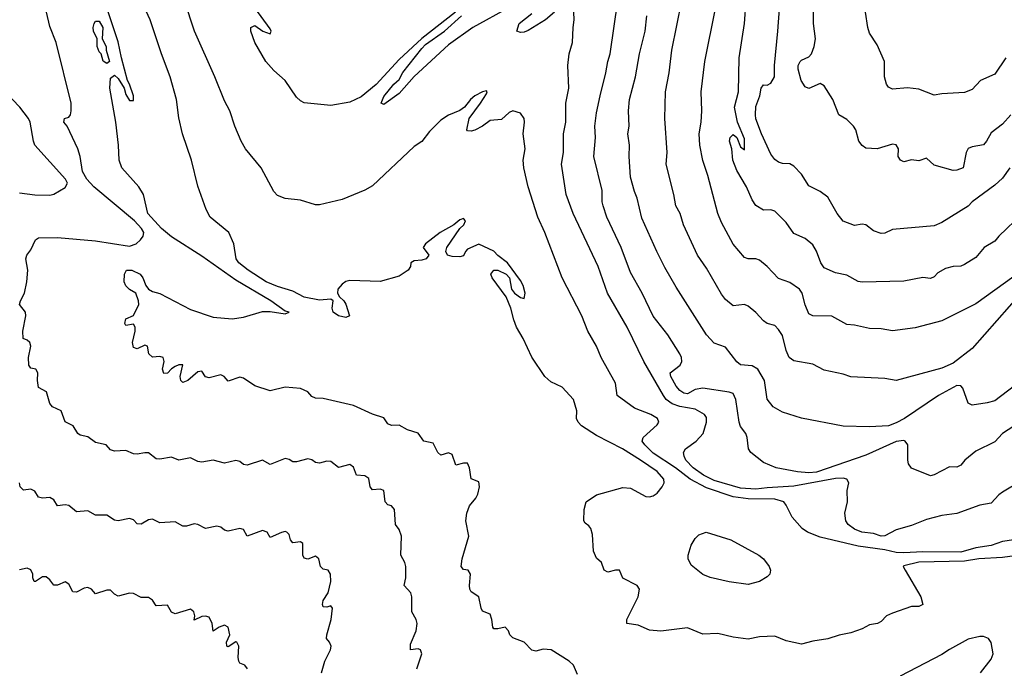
# Model space of a CAD drawing. Header units: metres. Extents: x -46681 to -43747, y -240911 to -237677.
# Tile 401 of 656: x -44111 to -43981, y -240500 to -240415. Entities that reach past the tile are written whole.
import ezdxf

# ---------------------------------------------------------------- set-up
doc = ezdxf.new("R2010")
doc.units = ezdxf.units.M
doc.layers.add('CONTOUR_INDEX', color=1, linetype='Continuous')
doc.layers.add('CONTOUR_INTER', color=3, linetype='Continuous')

msp = doc.modelspace()

# ---------------------------------------------------------------- linework, layer by layer
at = {"layer": 'CONTOUR_INDEX'}
for points, elevation in [([(-43980.48, -240427.02), (-43981.6, -240428.27), (-43983.1, -240429.41), (-43983.69, -240430.52), (-43984.1, -240431.01), (-43985.6, -240431.25), (-43986.1, -240431.47), (-43986.39, -240432.02), (-43986.76, -240434.02), (-43987.6, -240434.33), (-43988.1, -240434.38), (-43990.6, -240433.66), (-43991.6, -240432.74), (-43992.6, -240433.08), (-43993.6, -240432.97), (-43994.6, -240433.21), (-43995.03, -240433.02), (-43995.35, -240432.52), (-43995.29, -240431.52), (-43995.6, -240431), (-43996.1, -240430.91), (-43998.1, -240431.52), (-43999.6, -240431.41), (-44000.1, -240431.06), (-44000.53, -240430.52), (-44000.94, -240429.02), (-44001.21, -240428.52), (-44002.1, -240427.65), (-44003.17, -240427.02), (-44003.93, -240425.02), (-44005.1, -240423.2), (-44005.6, -240422.92), (-44007.1, -240423.56), (-44007.6, -240423.33), (-44008.14, -240422.52), (-44008.51, -240421.02), (-44008.52, -240420.52), (-44008.26, -240420.02), (-44008.1, -240419.83), (-44007.1, -240419.4), (-44006.77, -240419.02), (-44006.42, -240418.02), (-44006.25, -240417.02), (-44006.51, -240415.02), (-44006.47, -240410.02)], 95), ([(-44037.6, -240500.75), (-44038.11, -240499.52), (-44038.69, -240499.02), (-44041.07, -240497.52), (-44042.1, -240497.4), (-44043.1, -240497.69), (-44043.6, -240497.55), (-44044.6, -240496.51), (-44046.1, -240495.92), (-44046.51, -240495.52), (-44046.69, -240495.02), (-44047.1, -240494.52), (-44048.1, -240494.75), (-44048.6, -240494.73), (-44048.74, -240494.52), (-44048.86, -240493.52), (-44049.1, -240492.79), (-44050.1, -240492.43), (-44050.28, -240492.02), (-44050.57, -240490.52), (-44051.6, -240489.88), (-44051.77, -240489.52), (-44051.83, -240489.02), (-44051.67, -240487.52), (-44051.98, -240487.02), (-44052.6, -240486.92), (-44052.9, -240486.52), (-44052.79, -240485.52), (-44051.91, -240482.52), (-44052.29, -240480.52), (-44052.15, -240479.52), (-44051.83, -240478.52), (-44050.98, -240477.52), (-44050.73, -240477.02), (-44050.5, -240476.02), (-44050.6, -240475.4), (-44051.6, -240474.99), (-44051.83, -240473.52), (-44052.1, -240472.93), (-44052.6, -240472.92), (-44053.6, -240473.17), (-44054.1, -240471.78), (-44054.6, -240471.54), (-44055.6, -240471.85), (-44056.01, -240471.52), (-44056.6, -240470.28), (-44057.82, -240470.02), (-44058.6, -240468.98), (-44059.99, -240468.52), (-44061.1, -240467.9), (-44062.1, -240467.96), (-44062.6, -240467.75), (-44063.1, -240466.97), (-44064.6, -240466.46), (-44067.1, -240465.32), (-44071.1, -240464.4), (-44072.1, -240464.34), (-44072.6, -240464.12), (-44073.1, -240463.51), (-44074.1, -240463.09), (-44076.1, -240462.89), (-44078.1, -240463.38), (-44080.1, -240462.73), (-44081.6, -240461.73), (-44082.1, -240461.6), (-44083.6, -240462.11), (-44084.15, -240461.52), (-44084.6, -240461.28), (-44086.1, -240461.66), (-44086.6, -240461.54), (-44087.1, -240460.79), (-44087.6, -240460.87), (-44088.93, -240462.02), (-44089.6, -240462.3), (-44089.87, -240462.02), (-44089.92, -240461.52), (-44089.6, -240459.98), (-44090.1, -240459.96), (-44090.6, -240460.17), (-44091.1, -240460.5), (-44091.6, -240461.07), (-44092.1, -240461.13), (-44092.26, -240460.52), (-44092.03, -240459.52), (-44092.16, -240459.02), (-44092.6, -240458.85), (-44093.6, -240458.98), (-44094.05, -240458.52), (-44094.26, -240457.52), (-44094.6, -240457.39), (-44095.6, -240457.85), (-44096.1, -240457.69), (-44096.2, -240457.02), (-44095.86, -240455.52), (-44095.89, -240455.02), (-44096.1, -240454.62), (-44097.1, -240454.77), (-44097.24, -240454.52), (-44097.1, -240453.93), (-44096.1, -240453.47), (-44095.37, -240452.02), (-44095.42, -240451.52), (-44095.78, -240450.52), (-44096.6, -240450.05), (-44097.1, -240449.58), (-44097.31, -240449.02), (-44097.27, -240448.02), (-44097.01, -240447.52), (-44096.32, -240447.52), (-44095.22, -240448.02), (-44094.84, -240448.52), (-44094.46, -240449.52), (-44094.1, -240450), (-44093.6, -240450.29), (-44092.6, -240450.58), (-44088.6, -240452.7), (-44085.6, -240453.69), (-44083.1, -240453.91), (-44081.6, -240453.68), (-44079.1, -240452.95), (-44078.1, -240452.94), (-44076.1, -240453.26), (-44075.58, -240453.02), (-44076.1, -240452.88), (-44078, -240451.52), (-44082.6, -240448.83), (-44087.1, -240445.64), (-44091.1, -240443.1), (-44092.4, -240442.02), (-44094.21, -240440.02), (-44094.75, -240437.52), (-44095.39, -240436.52), (-44097.62, -240434.02), (-44097.99, -240433.02), (-44098.05, -240431.02), (-44098.4, -240428.02), (-44099.19, -240423.52), (-44099.1, -240422.21), (-44098.6, -240421.83), (-44098.1, -240422.25), (-44097.31, -240423.52), (-44097.1, -240424.34), (-44096.6, -240425.14), (-44096.1, -240425.13), (-44096.07, -240424.52), (-44096.6, -240422.99), (-44096.89, -240422.52), (-44097.69, -240419.52), (-44098.1, -240417.41), (-44099.6, -240412.96)], 85), ([(-43979.1, -240462.02), (-43982.6, -240464.7), (-43983.6, -240464.97), (-43985.6, -240465.26), (-43986.1, -240465.02), (-43986.82, -240463.02), (-43987.1, -240462.73), (-43987.6, -240462.71), (-43990.01, -240464.02), (-43994.49, -240467.02), (-43995.6, -240467.62), (-43996.6, -240467.99), (-43999.1, -240468.13), (-44002.6, -240468.06), (-44008.1, -240466.99), (-44010.6, -240466.21), (-44011.81, -240465.52), (-44012.6, -240464.49), (-44012.96, -240462.02), (-44013.84, -240460.52), (-44014.6, -240460.11), (-44016.1, -240459.97), (-44016.6, -240459.56), (-44018.1, -240457.62), (-44019.6, -240457.11), (-44020.61, -240456.02), (-44024.6, -240449.74), (-44026.1, -240447.16), (-44027.15, -240445.02), (-44029.1, -240440.65), (-44029.73, -240438.02), (-44030.1, -240437.15), (-44030.6, -240435.25), (-44030.78, -240432.52), (-44030.76, -240431.02), (-44030.94, -240429.52), (-44030.78, -240428.52), (-44030.85, -240426.52), (-44030.72, -240425.02), (-44029.93, -240422.02), (-44029.42, -240419.02), (-44028.67, -240416.02), (-44028.44, -240414.02)], 90), ([(-44101.26, -240415.02), (-44101.1, -240414.68), (-44100.6, -240414.7), (-44100.12, -240415.52), (-44100.2, -240417.02), (-44099.68, -240418.02), (-44099.69, -240418.52), (-44099.26, -240420.02), (-44099.6, -240420.28), (-44100.1, -240419.97), (-44100.34, -240419.02), (-44100.6, -240418.74), (-44100.89, -240418.02), (-44100.89, -240417.02), (-44101.37, -240416.02), (-44101.41, -240415.52), (-44101.26, -240415.02)], 85), ([(-43984.5, -240500.52), (-43983.1, -240498.73), (-43982.81, -240498.02), (-43983.1, -240496.55), (-43983.46, -240496.02), (-43984.1, -240495.77), (-43984.6, -240495.74), (-43986.1, -240496.12), (-43988.6, -240497.45), (-43989.6, -240498.12), (-43995.1, -240500.99)], 85)]:
    msp.add_lwpolyline(points, dxfattribs=dict(at, elevation=elevation))
at = {"layer": 'CONTOUR_INTER'}
for points, elevation in [([(-43977.1, -240484.72), (-43981.6, -240485.36), (-43984.71, -240485.52), (-43986.6, -240485.85), (-43992.6, -240485.97), (-43994.6, -240486.46), (-43994.69, -240486.52), (-43994.41, -240487.02), (-43992.34, -240490.52), (-43992.1, -240491.55), (-43992.6, -240491.81), (-43993.6, -240491.8), (-43996.1, -240492.66), (-43996.87, -240493.02), (-43997.6, -240493.76), (-43998.07, -240494.02), (-43999.1, -240494.2), (-44000.1, -240494.73), (-44001.6, -240495.29), (-44003.1, -240495.56), (-44004.6, -240496.04), (-44006.6, -240496.36), (-44008.1, -240496.76), (-44010.1, -240496.34), (-44011.6, -240495.69), (-44013.6, -240495.81), (-44015.1, -240496.1), (-44017.1, -240495.82), (-44019.1, -240495.37), (-44021.1, -240495.44), (-44023.1, -240494.6), (-44026.6, -240495.05), (-44028.1, -240494.91), (-44029.6, -240494.25), (-44031.08, -240494.02), (-44031.09, -240493.52), (-44029.61, -240490.52), (-44029.44, -240489.52), (-44029.72, -240489.02), (-44031.6, -240488.09), (-44032.06, -240487.02), (-44032.6, -240487), (-44033.6, -240487.29), (-44034.09, -240487.02), (-44034.45, -240486.02), (-44035.1, -240485.44), (-44035.5, -240484.52), (-44035.6, -240482.32), (-44035.84, -240481.52), (-44036.1, -240481.16), (-44036.6, -240480.83), (-44036.75, -240480.52), (-44036.72, -240479.02), (-44036.45, -240478.02), (-44035.1, -240477.11), (-44031.6, -240476.12), (-44030.6, -240476.22), (-44028.6, -240477.29), (-44028.1, -240477.37), (-44027.6, -240477.22), (-44027.1, -240476.86), (-44026.43, -240476.02), (-44026.17, -240475.52), (-44026.2, -240475.02), (-44027.08, -240474.02), (-44029.29, -240472.52), (-44031.65, -240471.02), (-44035.1, -240469.27), (-44037.05, -240468.02), (-44037.5, -240467.52), (-44037.73, -240467.02), (-44037.69, -240466.02), (-44038.13, -240464.52), (-44039.6, -240462.92), (-44041.1, -240462.21), (-44041.91, -240461.52), (-44043.6, -240458.97), (-44044.76, -240456.52), (-44045.62, -240455.02), (-44046, -240454.02), (-44046.36, -240452.52), (-44046.98, -240451.02), (-44048.85, -240448.52), (-44048.99, -240448.02), (-44048.6, -240447.48), (-44048.1, -240447.49), (-44047, -240448.02), (-44046.56, -240448.52), (-44046.27, -240450.02), (-44045.9, -240450.52), (-44045.1, -240451.08), (-44044.6, -240451.21), (-44044.47, -240450.52), (-44044.75, -240449.52), (-44045.1, -240448.87), (-44046.81, -240446.52), (-44048.1, -240445.55), (-44048.6, -240445), (-44050.6, -240444.08), (-44052.1, -240444.75), (-44052.35, -240445.02), (-44052.6, -240445.62), (-44053.1, -240445.74), (-44054.1, -240445.7), (-44054.72, -240445.52), (-44054.96, -240445.02), (-44054.81, -240444.52), (-44053.1, -240442.01), (-44052.58, -240441.52), (-44052.35, -240441.02), (-44052.6, -240440.71), (-44053.1, -240440.86), (-44053.88, -240441.52), (-44055.68, -240442.52), (-44057.63, -240444.02), (-44057.92, -240444.52), (-44057.17, -240445.52), (-44057.54, -240446.02), (-44058.1, -240446.2), (-44059.1, -240446.27), (-44059.54, -240446.52), (-44059.6, -240447.02), (-44059.88, -240447.52), (-44061.1, -240448.29), (-44063.6, -240448.99), (-44067.6, -240448.85), (-44068.1, -240448.98), (-44068.6, -240449.34), (-44069.17, -240450.02), (-44069.22, -240450.52), (-44068.97, -240451.02), (-44068.36, -240451.52), (-44068.1, -240451.96), (-44067.62, -240453.52), (-44068.1, -240453.75), (-44069.1, -240453.5), (-44069.77, -240453.02), (-44069.91, -240452.52), (-44069.77, -240451.52), (-44070.1, -240451.3), (-44071.6, -240451.43), (-44073.6, -240451.05), (-44075.1, -240450.25), (-44077.1, -240449.67), (-44078.6, -240449.05), (-44080.99, -240447.52), (-44082.2, -240446.52), (-44082.56, -240446.02), (-44082.89, -240444.02), (-44083.51, -240442.52), (-44085.99, -240440.52), (-44086.5, -240439.52), (-44087.6, -240436.43), (-44088.43, -240433.02), (-44089.64, -240429.52), (-44090.1, -240427.42), (-44090.44, -240425.02), (-44091.25, -240422.02), (-44092.41, -240419.02), (-44093.89, -240414.52), (-44097.6, -240406.51)], 86), ([(-43980.65, -240434.02), (-43981.6, -240435.36), (-43982.6, -240436.31), (-43985.6, -240438.5), (-43986.1, -240439.08), (-43989.6, -240441.2), (-43990.6, -240441.65), (-43996.1, -240442.15), (-43997.1, -240442.61), (-43997.6, -240442.69), (-43998.6, -240442.32), (-43999.6, -240441.54), (-44000.1, -240441.45), (-44001.1, -240441.61), (-44002.6, -240441.06), (-44003.36, -240440.02), (-44004.6, -240437.88), (-44005.6, -240437.12), (-44007.1, -240436.38), (-44008.1, -240434.85), (-44009.1, -240433.8), (-44009.6, -240433.51), (-44010.6, -240433.46), (-44011.1, -240433.28), (-44011.6, -240432.92), (-44012.1, -240432.22), (-44013.35, -240429.52), (-44014.1, -240427.55), (-44014.16, -240427.02), (-44014.1, -240425.96), (-44013.55, -240424.52), (-44013.38, -240423.52), (-44013.1, -240423.1), (-44012.6, -240423.11), (-44012.1, -240422.87), (-44011.64, -240422.02), (-44011.63, -240420.52), (-44011.18, -240416.02), (-44010.73, -240409.52)], 94), ([(-43980.11, -240483.02), (-43981.6, -240483.24), (-43983.1, -240483.76), (-43985.1, -240484.08), (-43987.1, -240484.64), (-43992.1, -240484.6), (-43994.6, -240484.74), (-43995.6, -240484.7), (-43997.1, -240484.35), (-44000.6, -240483.86), (-44005.6, -240482.66), (-44007.27, -240482.02), (-44008.01, -240481.52), (-44009.33, -240480.02), (-44010.1, -240478.45), (-44010.42, -240478.02), (-44011.6, -240477.65), (-44015.1, -240477.64), (-44017.1, -240477.37), (-44020.6, -240476.18), (-44022.74, -240475.02), (-44024.7, -240473.52), (-44027.6, -240471.59), (-44028.72, -240470.52), (-44029.07, -240470.02), (-44028.92, -240469.52), (-44027.1, -240467.85), (-44026.87, -240467.52), (-44027.04, -240467.02), (-44027.94, -240466.52), (-44030.1, -240465.66), (-44032.37, -240464.02), (-44032.6, -240462.37), (-44034.47, -240459.02), (-44035.08, -240457.52), (-44036.21, -240455.52), (-44037.02, -240453.52), (-44039.61, -240448.52), (-44041.88, -240442.52), (-44042.81, -240440.52), (-44044.1, -240436.52), (-44044.68, -240434.02), (-44044.74, -240433.02), (-44044.5, -240431.52), (-44044.77, -240429.52), (-44044.57, -240428.02), (-44044.62, -240427.52), (-44045.1, -240426.82), (-44046.1, -240426.5), (-44046.6, -240426.72), (-44047.6, -240427.66), (-44049.1, -240427.77), (-44050.1, -240428.53), (-44051.1, -240429.08), (-44051.6, -240429.2), (-44052.1, -240429.15), (-44052.17, -240429.02), (-44051.88, -240427.52), (-44050.35, -240425.52), (-44049.6, -240424.27), (-44049.49, -240424.02), (-44049.6, -240423.88), (-44050.1, -240424), (-44051.1, -240424.53), (-44051.69, -240425.02), (-44052.5, -240426.02), (-44053.1, -240426.47), (-44054.6, -240427.08), (-44055.6, -240427.76), (-44057.1, -240429.22), (-44058.1, -240430.55), (-44059.1, -240431.22), (-44064.6, -240436.37), (-44065.6, -240436.97), (-44068.6, -240438.18), (-44071.6, -240438.91), (-44072.1, -240438.88), (-44074.1, -240438.29), (-44076.1, -240438.07), (-44077.1, -240437.66), (-44077.6, -240437.14), (-44079.27, -240434.02), (-44081.32, -240431.52), (-44081.9, -240430.52), (-44082.75, -240428.52), (-44083.39, -240426.52), (-44084.1, -240425.19), (-44085.36, -240422.02), (-44088.04, -240416.02), (-44089.35, -240412.02)], 87), ([(-44053.67, -240413.52), (-44058.1, -240416.98), (-44061.1, -240419.76), (-44064.1, -240423.05), (-44066.1, -240424.69), (-44067.6, -240425.37), (-44070.1, -240425.81), (-44073.6, -240425.46), (-44074.1, -240425.19), (-44074.6, -240424.71), (-44076.1, -240422.52), (-44077.6, -240421.21), (-44078.66, -240420.02), (-44080.09, -240417.52), (-44080.63, -240416.02), (-44080.63, -240415.52), (-44080.1, -240415.28), (-44079.04, -240416.02), (-44078.1, -240416.37), (-44077.97, -240416.02), (-44078.1, -240415.73), (-44080.1, -240412.96)], 88), ([(-44046.6, -240412.91), (-44051.39, -240415.52), (-44054.6, -240417.81), (-44059.1, -240421.98), (-44061.1, -240424.21), (-44063.1, -240425.68), (-44063.48, -240425.52), (-44063.1, -240424.64), (-44061.81, -240423.02), (-44061.1, -240422.39), (-44060.6, -240421.46), (-44058.1, -240418.32), (-44057.6, -240417.77), (-44055.12, -240416.02), (-44052.88, -240414.02)], 88), ([(-43978.6, -240467.1), (-43981.6, -240469.03), (-43982.6, -240470.09), (-43985.1, -240471.35), (-43986.55, -240472.52), (-43987.1, -240473.2), (-43987.6, -240473.45), (-43988.6, -240473.41), (-43990.6, -240474.46), (-43991.1, -240474.58), (-43993.6, -240473.6), (-43993.96, -240473.02), (-43994.06, -240472.52), (-43994.08, -240470.52), (-43994.41, -240470.02), (-43994.6, -240469.94), (-43995.6, -240470.07), (-43999.6, -240471.85), (-44006.1, -240474.11), (-44007.1, -240474.19), (-44008.6, -240474.08), (-44011.41, -240473.52), (-44013.1, -240472.83), (-44014.77, -240471.52), (-44015.04, -240471.02), (-44015.22, -240469.52), (-44015.4, -240469.02), (-44016.1, -240468.07), (-44016.28, -240467.52), (-44016.73, -240464.52), (-44017.1, -240463.76), (-44017.6, -240463.57), (-44021.1, -240463.05), (-44022.1, -240463.23), (-44023.1, -240463.78), (-44023.6, -240463.72), (-44024.1, -240463.37), (-44024.6, -240462.78), (-44025.3, -240461.52), (-44025.37, -240461.02), (-44024.06, -240460.02), (-44023.83, -240459.52), (-44023.9, -240459.02), (-44024.1, -240458.52), (-44025.69, -240456.02), (-44027.6, -240453.54), (-44029.05, -240450.52), (-44030.6, -240447.79), (-44031.85, -240444.52), (-44033.71, -240440.52), (-44034.22, -240439.02), (-44034.34, -240438.52), (-44034.36, -240437.02), (-44035.44, -240432.52), (-44035.24, -240430.02), (-44035.3, -240428.52), (-44035.1, -240426.77), (-44034.62, -240424.52), (-44033.86, -240421.52), (-44033.61, -240420.02), (-44033.27, -240419.02), (-44032.26, -240412.02)], 89), ([(-43979.1, -240450.44), (-43985.6, -240457.83), (-43988.1, -240459.77), (-43989.6, -240460.41), (-43995.6, -240462.04), (-43997.1, -240461.77), (-44001.6, -240461.56), (-44002.6, -240461.2), (-44005.1, -240460.69), (-44006.6, -240459.88), (-44009.1, -240459.42), (-44009.69, -240459.02), (-44010.1, -240458.06), (-44010.6, -240456.1), (-44011.1, -240455.31), (-44011.6, -240454.78), (-44012.6, -240454.52), (-44013.1, -240454.19), (-44014.1, -240453.08), (-44015.1, -240452.23), (-44015.6, -240452), (-44017.1, -240452.19), (-44018.1, -240451.36), (-44018.6, -240450.65), (-44020.6, -240447.25), (-44021.76, -240445.52), (-44023.62, -240441.52), (-44024.05, -240440.02), (-44024.64, -240439.02), (-44024.9, -240437.52), (-44025.93, -240433.52), (-44025.78, -240432.02), (-44026.07, -240427.52), (-44025.98, -240424.02), (-44025.51, -240421.52), (-44025.17, -240418.52), (-44023.86, -240412.02)], 91), ([(-43980.1, -240448.32), (-43985.1, -240451.94), (-43989.6, -240454.16), (-43993.1, -240455.08), (-43996.1, -240455.51), (-43997.6, -240455.21), (-43999.1, -240455.18), (-44001.1, -240454.76), (-44002.1, -240454.67), (-44004.1, -240453.58), (-44006.6, -240453.51), (-44007.1, -240453.24), (-44007.6, -240452.05), (-44007.99, -240450.52), (-44008.33, -240450.02), (-44009.6, -240449.14), (-44011.1, -240448.61), (-44012.6, -240447.02), (-44013.6, -240446.17), (-44014.1, -240445.99), (-44015.1, -240446.02), (-44015.6, -240445.84), (-44017.1, -240444.07), (-44018.6, -240441.24), (-44019.1, -240440.02), (-44020.43, -240435.02), (-44021.1, -240433.06), (-44021.49, -240431.02), (-44021.55, -240429.52), (-44021.3, -240428.02), (-44021.21, -240426.52), (-44021.29, -240424.02), (-44020.8, -240420.02), (-44019.4, -240413.02)], 92), ([(-43978.94, -240440.02), (-43982.1, -240443.01), (-43982.6, -240443.68), (-43983.99, -240444.52), (-43985.1, -240445.82), (-43986.6, -240446.77), (-43987.1, -240446.97), (-43988.1, -240447.02), (-43989.1, -240447.3), (-43990.1, -240447.86), (-43990.6, -240448.39), (-43991.1, -240448.59), (-43992.1, -240448.45), (-43994.6, -240448.93), (-44000.1, -240449.07), (-44000.6, -240448.98), (-44002.1, -240448.15), (-44003.6, -240447.86), (-44005.1, -240447.17), (-44005.51, -240446.52), (-44006.1, -240444.98), (-44006.6, -240444.16), (-44007.6, -240443.35), (-44009.1, -240442.69), (-44010.1, -240441.2), (-44011.6, -240439.74), (-44012.1, -240439.57), (-44013.1, -240439.59), (-44014.1, -240438.98), (-44014.6, -240438.25), (-44015.34, -240436.52), (-44016.6, -240434.38), (-44017.11, -240433.02), (-44017.27, -240431.52), (-44017.55, -240430.52), (-44017.49, -240430.02), (-44017.1, -240429.61), (-44016.62, -240430.02), (-44016.1, -240431.24), (-44015.6, -240431.65), (-44015.6, -240430.18), (-44016.5, -240428.02), (-44016.89, -240426.02), (-44016.37, -240424.02), (-44016.29, -240419.52), (-44015.6, -240415.02), (-44015.35, -240412.02)], 93), ([(-44058.75, -240500.02), (-44058.11, -240498.02), (-44058.27, -240497.52), (-44058.6, -240497.36), (-44059.61, -240497.52), (-44059.6, -240496.74), (-44058.85, -240495.02), (-44058.71, -240494.02), (-44058.84, -240493.52), (-44059.43, -240492.52), (-44059.41, -240490.52), (-44059.53, -240490.02), (-44060.42, -240489.02), (-44060.19, -240488.02), (-44060.21, -240486.52), (-44060.34, -240486.02), (-44060.88, -240485.02), (-44060.79, -240482.52), (-44061.1, -240481.64), (-44061.58, -240481.02), (-44061.71, -240479.02), (-44062.08, -240478.52), (-44062.6, -240478.39), (-44062.93, -240478.02), (-44063.1, -240476.52), (-44063.6, -240476.33), (-44064.6, -240476.45), (-44064.91, -240476.02), (-44065.1, -240474.94), (-44065.6, -240474.6), (-44066.72, -240474.52), (-44067.1, -240473.43), (-44067.6, -240473.08), (-44069.1, -240473.51), (-44070.1, -240472.69), (-44070.6, -240472.65), (-44071.6, -240472.93), (-44072.1, -240472.84), (-44072.6, -240472.48), (-44073.1, -240472.37), (-44074.6, -240472.76), (-44075.1, -240472.76), (-44075.6, -240472.45), (-44076.1, -240472.32), (-44078.1, -240473.1), (-44079.1, -240472.51), (-44081.1, -240473.19), (-44081.6, -240473.11), (-44082.1, -240472.72), (-44082.6, -240472.59), (-44084.1, -240472.94), (-44085.6, -240472.51), (-44087.1, -240472.77), (-44087.6, -240472.7), (-44088.6, -240472.22), (-44090.1, -240472.53), (-44091.1, -240472.12), (-44092.6, -240472.4), (-44093.1, -240472.33), (-44094.1, -240471.57), (-44094.6, -240471.55), (-44095.6, -240471.75), (-44096.1, -240471.7), (-44097.1, -240471.24), (-44098.6, -240471.36), (-44099.1, -240471.17), (-44099.71, -240470.52), (-44101.1, -240470.22), (-44102.1, -240469.46), (-44103.1, -240469.23), (-44103.44, -240469.02), (-44104.05, -240468.02), (-44105.1, -240467.48), (-44105.62, -240466.02), (-44106.76, -240465.52), (-44107.1, -240465.08), (-44107.54, -240463.52), (-44108.6, -240462.97), (-44108.74, -240462.02), (-44108.71, -240461.02), (-44108.96, -240460.52), (-44109.6, -240460.39), (-44109.89, -240460.02), (-44109.91, -240459.02), (-44109.63, -240457.52), (-44109.73, -240457.02), (-44110.1, -240456.71), (-44110.64, -240456.52), (-44110.65, -240455.52), (-44110.29, -240453.52), (-44110.3, -240453.02), (-44111.11, -240452.02), (-44110.99, -240451.52), (-44110.46, -240450.52), (-44110.14, -240449.02), (-44109.99, -240447.52), (-44110.29, -240446.02), (-44110.14, -240445.52), (-44109.6, -240444.84), (-44108.99, -240443.52), (-44108.6, -240443.23), (-44106.1, -240443.2), (-44101.1, -240443.62), (-44096.6, -240444.34), (-44095.72, -240444.02), (-44095.15, -240443.52), (-44094.81, -240443.02), (-44094.74, -240442.52), (-44095.02, -240442.02), (-44095.95, -240441.02), (-44101.33, -240436.52), (-44102.22, -240435.52), (-44102.8, -240434.52), (-44103.12, -240432.52), (-44103.43, -240431.52), (-44104.83, -240428.52), (-44105.28, -240428.02), (-44105.2, -240427.52), (-44104.6, -240427.33), (-44104.41, -240427.02), (-44104.28, -240426.52), (-44104.32, -240425.52), (-44106.29, -240417.52), (-44107.1, -240415.42), (-44107.55, -240413.52)], 84), ([(-44040.6, -240413.5), (-44041.79, -240414.52), (-44044.1, -240415.94), (-44044.6, -240416.13), (-44045.1, -240416.18), (-44045.57, -240416.02), (-44045.29, -240415.02), (-44043.6, -240413.71)], 88), ([(-43979.1, -240475.25), (-43981.6, -240476.74), (-43982.1, -240477.08), (-43983.1, -240478.19), (-43984.6, -240478.46), (-43987.6, -240479.54), (-43989.6, -240479.81), (-43991.6, -240480.33), (-43993.6, -240481.13), (-43995.6, -240481.7), (-43997.1, -240482.5), (-43997.6, -240482.53), (-43998.6, -240482.17), (-44000.13, -240482.02), (-44001.1, -240481.62), (-44001.92, -240481.02), (-44002.22, -240480.52), (-44002.36, -240479.52), (-44002.02, -240478.02), (-44002.06, -240476.52), (-44001.84, -240475.52), (-44002.11, -240475.02), (-44002.6, -240474.9), (-44003.6, -240474.92), (-44009.1, -240475.96), (-44012.6, -240476.15), (-44014.1, -240476.35), (-44016.1, -240476.2), (-44019.6, -240475.21), (-44021, -240474.52), (-44022.37, -240473.52), (-44023.3, -240472.52), (-44023.55, -240472.02), (-44023.63, -240471.52), (-44023.35, -240471.02), (-44021.97, -240470.02), (-44021.05, -240469.02), (-44020.61, -240467.52), (-44020.6, -240466.91), (-44020.85, -240466.52), (-44022.1, -240465.8), (-44024.1, -240465.47), (-44025.1, -240465.12), (-44025.89, -240464.52), (-44026.24, -240464.02), (-44028.86, -240459.52), (-44031.06, -240455.02), (-44033.62, -240450.52), (-44034.88, -240447.02), (-44038.15, -240440.02), (-44039.08, -240437.52), (-44039.71, -240433.52), (-44039.45, -240432.02), (-44039.44, -240429.52), (-44039.13, -240428.02), (-44039.13, -240425.52), (-44038.73, -240423.52), (-44038.86, -240420.52), (-44038.67, -240419.02), (-44038.23, -240417.52), (-44038.18, -240415.52), (-44038.02, -240414.52), (-44038.09, -240413.52)], 88), ([(-43981.14, -240419.52), (-43982.6, -240421.67), (-43984.48, -240422.52), (-43985.6, -240423.7), (-43986.6, -240424.08), (-43989.6, -240424.26), (-43990.6, -240424.43), (-43992.6, -240423.66), (-43994.1, -240423.48), (-43996.1, -240423.67), (-43996.6, -240423.41), (-43996.87, -240423.02), (-43997.13, -240422.02), (-43997.14, -240420.02), (-43998.1, -240417.84), (-43999.1, -240416.27), (-43999.32, -240415.52), (-43999.63, -240413.52)], 96), ([(-44111.1, -240437.33), (-44109.1, -240437.59), (-44107.1, -240437.64), (-44106.6, -240437.48), (-44105.1, -240436.61), (-44104.79, -240436.02), (-44105.06, -240435.52), (-44109.08, -240431.02), (-44109.28, -240430.52), (-44109.7, -240428.02), (-44109.91, -240427.52), (-44111.05, -240426.02), (-44113.01, -240424.02)], 83), ([(-44071.33, -240500.52), (-44070.89, -240499.02), (-44070.15, -240497.52), (-44070.06, -240497.02), (-44070.26, -240496.52), (-44070.67, -240496.02), (-44070.63, -240495.52), (-44070.03, -240493.52), (-44069.88, -240492.02), (-44070.1, -240491.71), (-44070.6, -240491.89), (-44071.1, -240491.83), (-44071.2, -240491.52), (-44071.1, -240491.02), (-44070.42, -240490.02), (-44070.11, -240488.52), (-44070.13, -240487.52), (-44070.42, -240487.02), (-44071.1, -240486.87), (-44071.44, -240486.52), (-44071.67, -240485.52), (-44072.1, -240485.15), (-44073.1, -240485.56), (-44073.6, -240485.43), (-44073.78, -240485.02), (-44073.76, -240483.52), (-44074.1, -240483.28), (-44075.1, -240483.4), (-44075.41, -240483.02), (-44075.6, -240482.32), (-44075.87, -240482.02), (-44076.1, -240481.93), (-44076.6, -240482.04), (-44078.1, -240482.7), (-44078.46, -240482.02), (-44079.1, -240481.79), (-44081.1, -240482.53), (-44081.6, -240481.64), (-44082.1, -240481.54), (-44083.6, -240481.89), (-44084.1, -240481.74), (-44084.6, -240481.36), (-44085.1, -240481.24), (-44086.6, -240481.51), (-44087.6, -240481), (-44088.1, -240480.93), (-44089.1, -240481.2), (-44089.6, -240481.21), (-44090.6, -240480.65), (-44092.6, -240480.8), (-44093.6, -240480.29), (-44094.1, -240480.4), (-44095.1, -240480.97), (-44095.6, -240480.89), (-44096.1, -240480.39), (-44096.6, -240480.19), (-44098.1, -240480.52), (-44098.6, -240480.41), (-44099.6, -240479.79), (-44101.1, -240479.76), (-44102.1, -240479.18), (-44103.6, -240479.31), (-44104.6, -240478.48), (-44105.1, -240478.39), (-44106.1, -240478.55), (-44106.6, -240477.76), (-44107.1, -240477.45), (-44108.1, -240477.51), (-44108.6, -240477.41), (-44109.1, -240476.6), (-44109.6, -240476.36), (-44110.6, -240476.46), (-44111.03, -240476.02), (-44111.11, -240475.52)], 83), ([(-44020.65, -240482.02), (-44017.39, -240483.02), (-44013.71, -240485.02), (-44013.1, -240485.52), (-44012.32, -240486.52), (-44012.15, -240487.02), (-44012.25, -240487.52), (-44012.6, -240487.88), (-44013.6, -240488.49), (-44015.1, -240488.89), (-44017.6, -240488.53), (-44020.1, -240487.97), (-44021.1, -240487.58), (-44022.6, -240486.34), (-44023, -240485.52), (-44022.99, -240485.02), (-44022.6, -240483.74), (-44022.1, -240482.86), (-44021.6, -240482.37), (-44020.65, -240482.02)], 87), ([(-44081.07, -240500.02), (-44081.42, -240499.52), (-44082.1, -240499.27), (-44082.23, -240499.02), (-44082.31, -240498.52), (-44082.2, -240497.02), (-44082.48, -240496.52), (-44082.6, -240496.47), (-44083.6, -240497.13), (-44083.8, -240497.02), (-44083.85, -240496.52), (-44083.38, -240495.52), (-44083.6, -240494.52), (-44084.1, -240494.27), (-44084.81, -240494.52), (-44085.6, -240495.03), (-44085.72, -240494.02), (-44086.1, -240493.19), (-44086.6, -240493.06), (-44087.1, -240493.12), (-44088.1, -240493.62), (-44088.01, -240493.02), (-44088.12, -240492.52), (-44088.6, -240492.15), (-44090.6, -240492.76), (-44091.1, -240492.53), (-44091.6, -240491.64), (-44093.1, -240491.73), (-44093.6, -240490.95), (-44094.1, -240490.62), (-44095.1, -240490.63), (-44096.1, -240490.08), (-44096.6, -240490.05), (-44098.1, -240490.46), (-44098.6, -240490.18), (-44099.1, -240489.63), (-44099.6, -240489.63), (-44101.1, -240490.14), (-44101.63, -240489.52), (-44102.1, -240489.28), (-44102.6, -240489.39), (-44103.6, -240489.91), (-44104.1, -240489.86), (-44104.6, -240488.87), (-44105.1, -240488.54), (-44106.1, -240489), (-44106.6, -240488.97), (-44107.1, -240488.29), (-44107.6, -240487.9), (-44108.1, -240487.88), (-44109.02, -240488.52), (-44109.18, -240488.52), (-44109.36, -240488.02), (-44109.35, -240487.52), (-44109.6, -240486.96), (-44110.1, -240486.77), (-44111.1, -240486.96)], 82)]:
    msp.add_lwpolyline(points, dxfattribs=dict(at, elevation=elevation))

doc.saveas('drawing.dxf')
